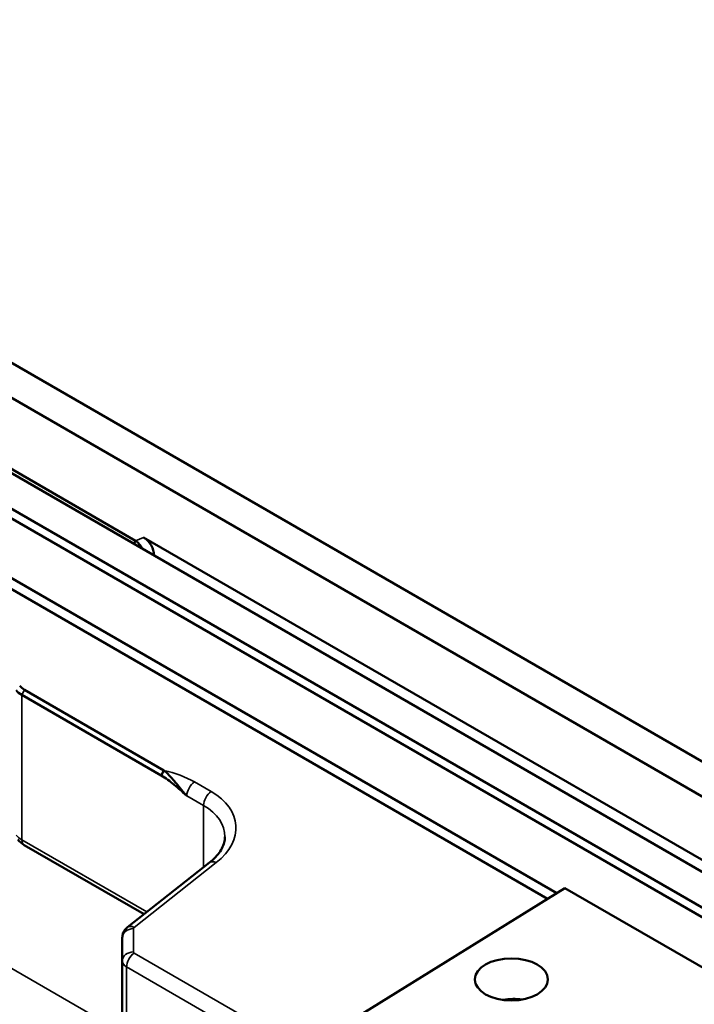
# Model space of a CAD drawing. Header units: millimetres. Extents: x 0 to 4638, y -120 to 1188.
# Tile 267 of 276: x 1468 to 1499, y 561 to 606. Entities that reach past the tile are written whole.
import ezdxf

# ---------------------------------------------------------------- set-up
doc = ezdxf.new("R2010")
doc.units = ezdxf.units.MM
doc.header["$LTSCALE"] = 2
doc.layers.add('Sichtbar (ISO)', color=7, linetype='Continuous', lineweight=50)
doc.layers.add('Sichtbar schmal (ISO)', color=7, linetype='Continuous', lineweight=35)

msp = doc.modelspace()

# ---------------------------------------------------------------- linework, layer by layer
at = {"layer": 'Sichtbar (ISO)'}
for p, q in [((1572.4339, 525.1183), (1338.6644, 660.0852)), ((1571.0197, 524.3018), (1395.1049, 625.8663)), ((1570.6426, 524.0841), (1395.1049, 625.4308)), ((1576.7944, 527.6358), (1459.9333, 595.1057)), ((1575.4038, 526.8329), (1458.5426, 594.3028)), ((1458.6854, 594.2203), (1575.261, 526.9154)), ((1492.8679, 566.2657), (1456.4306, 587.3028)), ((1473.6368, 582.337), (1465.1117, 587.259)), ((1456.8549, 586.5477), (1492.4416, 566.0017)), ((1473.5597, 582.2034), (1473.6368, 582.337)), ((1474.0098, 582.4878), (1510.1563, 561.6187)), ((1468.579, 575.5325), (1474.9361, 571.8622)), ((1474.8097, 571.6313), (1468.4526, 575.3016)), ((1474.9361, 571.8622), (1474.8097, 571.6313)), ((1468.5631, 568.4524), (1474.0267, 565.298)), ((1473.27, 564.702), (1477.0189, 567.6548)), ((1493.2318, 566.491), (1482.8923, 560.0895)), ((1515.8183, 553.4507), (1493.2318, 566.491)), ((1473.0355, 564.2282), (1473.0355, 563.1668)), ((1473.0355, 557.8038), (1473.0355, 563.1668))]:
    msp.add_line(p, q, dxfattribs=at)
for centre, major_axis, ratio, start_param, end_param in [((1474.0098, 581.9435), (-0.3436, 0.5774), 0.577215, 3.9116862, 5.4824825), ((1469.3914, 575.9164), (-1.3282, -0.08), 0.614774, 0.4040671, 0.7494968), ((1469.1533, 575.9589), (0.9015, -0.0662), 0.6456788, 3.6724788, 4.0701554), ((1473.6, 564.283), (-0.33, 0.419), 0.5784321, 0, 0.0000143), ((1490.7867, 560.3927), (-1.6649, -0.1233), 0.6206996, 4.3614033, 4.8958005)]:
    msp.add_ellipse(centre, major_axis=major_axis, ratio=ratio, start_param=start_param, end_param=end_param, dxfattribs=at)
msp.add_ellipse((1490.7867, 562.3233), major_axis=(-1.6667, 0), ratio=0.5773503, dxfattribs=at)
for points, knots in [([(1473.9528, 581.9764), (1473.9122, 582.0516), (1473.8633, 582.1211), (1473.7543, 582.2449), (1473.6948, 582.2976), (1473.6368, 582.337)], [-0.078827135, -0.078827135, -0.078827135, -0.078827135, -0.04031761, -0.04031761, 0, 0, 0, 0]), ([(1474.9361, 571.8622), (1475.0076, 571.801), (1475.0868, 571.7248), (1475.1731, 571.6332), (1475.2162, 571.5874), (1475.2612, 571.5379), (1475.3079, 571.4849), (1475.3547, 571.4319), (1475.4235, 571.3517), (1475.4538, 571.316), (1475.575, 571.1734), (1475.7437, 570.9634), (1475.9796, 570.6997)], [0, 0, 0, 0, 0.25, 0.25, 0.25, 0.375, 0.375, 0.375, 0.5, 0.5, 0.5, 1, 1, 1, 1]), ([(1475.9796, 570.6997), (1475.7426, 570.9144), (1475.6157, 571.0295), (1475.4014, 571.2059), (1475.2943, 571.2941), (1475.2122, 571.359), (1475.1074, 571.4353), (1475.0025, 571.5117), (1474.9033, 571.577), (1474.8097, 571.6313)], [0, 0, 0, 0, 0.5, 0.5, 0.5, 0.75, 0.75, 0.75, 1, 1, 1, 1]), ([(1477.0189, 567.6548), (1477.2244, 567.8167), (1477.387, 567.9936), (1477.6198, 568.3486), (1477.6878, 568.5288), (1477.717, 568.7401), (1477.7201, 568.7842), (1477.7201, 568.8277)], [0, 0, 0, 0, 0.15423126, 0.15423126, 0.31598658, 0.31598658, 0.35942349, 0.35942349, 0.35942349, 0.35942349]), ([(1473.0355, 564.2282), (1473.0355, 564.291), (1473.0459, 564.3545), (1473.0855, 564.4731), (1473.115, 564.5297), (1473.1853, 564.6256), (1473.2254, 564.6669), (1473.27, 564.702)], [0, 0, 0, 0, 0.02839246, 0.02839246, 0.056663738, 0.056663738, 0.082354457, 0.082354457, 0.082354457, 0.082354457])]:
    msp.add_open_spline(points, degree=3, knots=knots, dxfattribs=at)
msp.add_open_spline([(1468.5631, 568.4524), (1468.448, 568.5188), (1468.3446, 568.6021), (1468.2619, 568.7014)], degree=3, dxfattribs=at)
at = {"layer": 'Sichtbar schmal (ISO)'}
for p, q in [((1473.6368, 582.337), (1474.0098, 582.4878)), ((1468.579, 575.5325), (1468.4526, 575.3016)), ((1468.4526, 575.3016), (1468.4526, 568.6966)), ((1476.3272, 571.3345), (1477.0914, 570.8933)), ((1476.7439, 570.2585), (1475.9796, 570.6997)), ((1476.7439, 570.2585), (1476.7439, 567.4382)), ((1468.4526, 568.6966), (1474.1588, 565.4021)), ((1473.5704, 564.7001), (1477.3193, 567.6529)), ((1473.5392, 563.5838), (1473.5392, 564.6453)), ((1466.3082, 563.7948), (1472.4414, 560.2538)), ((1473.5783, 563.5269), (1482.1413, 558.583)), ((1481.7937, 557.9482), (1473.2307, 562.8921)), ((1473.2307, 562.8921), (1473.2307, 557.5328))]:
    msp.add_line(p, q, dxfattribs=at)
for centre, major_axis, ratio, start_param, end_param in [((1473.1216, 569.1925), (4.5285, 0.3354), 0.6206996, 0.739454, 1.1130581), ((1476.3568, 570.9175), (-0.2667, -0.4619), 0.5773503, 4.0055306, 5.4977871), ((1477.121, 570.4762), (-0.2667, -0.4619), 0.5773503, 4.0055306, 5.4977871), ((1474.3573, 569.0662), (3.8626, 0.2861), 0.6206996, 5.5391094, 7.0226393), ((1474.3869, 568.6492), (-3.3284, -0.29), 0.6271781, 3.0883325, 3.87239), ((1469.3954, 569.2181), (-1.3333, 0.0237), 0.5651318, 0.4507419, 0.795443), ((1468.8297, 568.9143), (-0.2667, -0.4619), 0.5773503, 5.4977871, 6.2831853), ((1477.3489, 567.2359), (-0.33, 0.419), 0.5784321, 5.4181471, 6.2831853), ((1477.2338, 563.2351), (-1.8232, 3.1578), 0.5773503, 6.2714438, 6.4614646), ((1473.6, 564.283), (-0.33, 0.419), 0.5784321, 5.4181471, 6.2831853), ((1473.6725, 564.6513), (0.1332, 0.0099), 0.6206996, 2.3975168, 3.0956485), ((1473.5688, 564.2282), (-0.5333, 0), 0.783155, 4.7678964, 6.2831853), ((1473.5688, 563.1668), (-0.5333, 0), 0.783155, 4.7678964, 6.2831853), ((1473.6078, 563.1098), (-0.2667, -0.4619), 0.5773503, 4.0055306, 5.4977871), ((1473.6725, 563.5899), (0.1332, 0.0099), 0.6206996, 3.0956485, 3.8810466), ((1473.7021, 563.1728), (-0.6666, -0.0092), 0.5863642, 6.2750641, 7.0604623)]:
    msp.add_ellipse(centre, major_axis=major_axis, ratio=ratio, start_param=start_param, end_param=end_param, dxfattribs=at)

doc.saveas('drawing.dxf')
